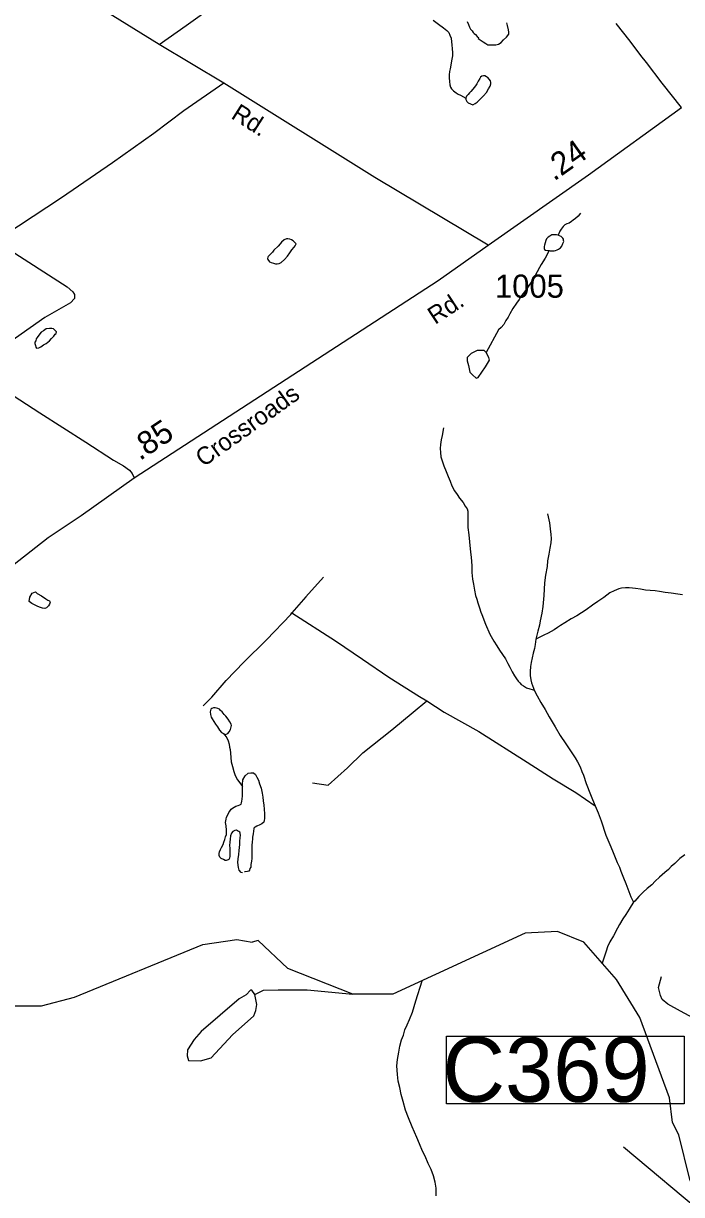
# Model space of a CAD drawing. Extents: x 2082433 to 2279600, y 546599 to 755198.
# Drawn here: x 2142394 to 2145947, y 563038 to 569366 of the extents above; entities that cross this region are included whole.
import ezdxf

# ---------------------------------------------------------------- set-up
doc = ezdxf.new("R2010")
doc.units = 0
for name, color, linetype in [('Exist Hydrographic Creek Single Shore', 7, 'Continuous'), ('Exist Hydrographic Misc Water Feature', 7, 'Continuous'), ('Exist Hydrographic Pond Under 1500 Sq Ft', 7, 'Continuous'), ('Exist Road Non-System Type 51', 7, 'Continuous'), ('Exist Road Primary NC Attributed', 7, 'Continuous'), ('Exist Road Secondary Mileage Hundredths English Label', 7, 'Continuous'), ('Exist Road Secondary Structure Culvert Number Label', 7, 'Continuous'), ('Exist Road Secondary Type 51 Attributed', 7, 'Continuous'), ('Exist Road Secondary Type 51 Label', 7, 'Continuous'), ('Exist Road Secondary Type 51 Number Label', 7, 'Continuous')]:
    doc.layers.add(name, color=color, linetype=linetype)

msp = doc.modelspace()

# ---------------------------------------------------------------- linework, layer by layer
at = {"layer": 'Exist Hydrographic Creek Single Shore'}
for points in [[(2144605.7, 569383.4), (2144634, 569361.5), (2144662.1, 569341.6), (2144679.9, 569327.7), (2144690, 569315.7), (2144695.9, 569301.8), (2144702.3, 569285.8), (2144704.3, 569265.9), (2144706.2, 569249.9), (2144708.4, 569227.9), (2144710.5, 569207.9), (2144710.5, 569189.9), (2144706.8, 569171.9), (2144702.7, 569151.9), (2144699, 569129.9), (2144696.9, 569119.9), (2144694.9, 569105.9), (2144693.1, 569087.9), (2144693.1, 569071.9), (2144693.3, 569051.9), (2144695.3, 569033.9), (2144699.2, 569021.9), (2144705.6, 569011.9), (2144715.4, 569002), (2144729.6, 568990.1), (2144741.4, 568984.1), (2144753.5, 568978.1), (2144781.6, 568961.5)], [(2145401.9, 568341.2), (2145388.2, 568325), (2145374.4, 568310.9), (2145362.5, 568303), (2145352.3, 568295.2), (2145340.2, 568286.9), (2145328.1, 568283), (2145316.4, 568277.1), (2145308.4, 568269), (2145296.7, 568254.9), (2145290.4, 568242.9), (2145280.7, 568220.9)], [(2145233, 568138.4), (2145211, 568098.3), (2145189.3, 568062.3), (2145179.4, 568046.4), (2145167.7, 568024.2), (2145154, 568000.3), (2145141.7, 567978.3), (2145123.9, 567952.2), (2145109.9, 567929.9), (2145092.3, 567905.8), (2145080.2, 567889.8), (2145070.3, 567873.9), (2145056.4, 567853.7), (2145036.5, 567825.9), (2145020.3, 567795.9), (2145010.9, 567779.5), (2144998.6, 567759.8), (2144986.7, 567739.7), (2144972.9, 567723.6), (2144958.8, 567709.5), (2144892.9, 567587.6)], [(2144661.5, 567180.2), (2144655.3, 567138.5), (2144650, 567116.2), (2144645.7, 567090.1), (2144644, 567068.5), (2144645.9, 567048.4), (2144647.9, 567024.5), (2144654.3, 567002.4), (2144663.9, 566976.2), (2144676.6, 566944.4), (2144686.3, 566918.6), (2144696.9, 566892.6), (2144707, 566866.7), (2144720.9, 566840.7), (2144735.1, 566820.8), (2144749, 566800.8), (2144767.3, 566776.9), (2144779.2, 566756.9), (2144789.2, 566743.2), (2144793.3, 566731.3), (2144793.5, 566685), (2144793.9, 566643.1), (2144798.2, 566603.1), (2144802.1, 566565.3), (2144808.1, 566509.2), (2144810.8, 566481.2), (2144814.4, 566435.3), (2144814.9, 566399.1), (2144819, 566363.2), (2144822.9, 566335.4), (2144829, 566303.3), (2144834.9, 566275.6), (2144841.5, 566255.6), (2144847.5, 566235.6), (2144855.7, 566207.6), (2144863.9, 566185.7), (2144868, 566171.7), (2144888.1, 566119.5), (2144912.3, 566066), (2144934, 566027.9), (2144950.4, 566003.9), (2144964.3, 565980.3), (2144980.7, 565956.3), (2144996.7, 565932.4), (2145008.8, 565908.3), (2145019.3, 565888.4), (2145033.2, 565862.4), (2145044.7, 565840.4), (2145055.4, 565824.6), (2145065.2, 565812.6), (2145073.4, 565802.8), (2145081.4, 565794.7), (2145093.3, 565786.8), (2145109.3, 565776.7), (2145127.6, 565770.7), (2145139.7, 565766.8), (2145151.8, 565763)], [(2145223.1, 566717), (2145233.6, 566667.1), (2145237.5, 566634.9), (2145242, 566605), (2145243.8, 566583.2), (2145242, 566559.2), (2145236, 566531.3), (2145230.1, 566498.9), (2145224.1, 566462.9), (2145220.7, 566431), (2145212.5, 566385.2), (2145206.7, 566343.1), (2145203, 566275.1), (2145197.3, 566215.1), (2145193.4, 566179.2), (2145183.7, 566138.9), (2145179.8, 566114.8), (2145171.8, 566083.1), (2145164.5, 566053), (2145160.4, 566039)], [(2145953.1, 566278.5), (2145926.9, 566282.4), (2145890.8, 566287.9), (2145858.8, 566291.9), (2145828.8, 566295.7), (2145804.8, 566299.7), (2145776.8, 566301.5), (2145752.8, 566303.5), (2145724.9, 566309.4), (2145698.6, 566313.3), (2145682.8, 566315.3), (2145665, 566317.2), (2145644.5, 566317), (2145622.8, 566314.6), (2145609, 566310.6), (2145583.2, 566300.7), (2145559, 566288.6), (2145527, 566264.7), (2145495.2, 566242.3), (2145465.5, 566222.1), (2145431.2, 566198), (2145407.5, 566182.2), (2145381.2, 566165.8), (2145351.7, 566149.6), (2145317.4, 566127.6), (2145293.4, 566113.4), (2145277.9, 566101.6), (2145260, 566089.3), (2145226, 566071.3), (2145204, 566061.2), (2145160.4, 566039)], [(2145160.4, 566039), (2145156.1, 566010.9), (2145152.4, 565988.8), (2145146.4, 565962.9), (2145140.7, 565939), (2145134.5, 565912.8), (2145131, 565891), (2145129.2, 565864.9), (2145129, 565843.1), (2145133.5, 565818.9), (2145137.2, 565802.9), (2145147.4, 565775), (2145151.8, 565763)], [(2145151.8, 565763), (2145167.5, 565733), (2145187.6, 565697.1), (2145209.8, 565659.3), (2145231.9, 565619.5), (2145264.1, 565565.5), (2145292.4, 565517.9), (2145323, 565473.9), (2145344.7, 565441.8), (2145373.2, 565398.2), (2145384.9, 565376.1), (2145399.3, 565350), (2145409.3, 565324.2), (2145417.5, 565304.3), (2145431.4, 565258.4), (2145455.4, 565200.4), (2145465.7, 565172.5), (2145480, 565138.3)], [(2143474.9, 565527.6), (2143491.2, 565506.2), (2143499, 565490), (2143504.9, 565472.1), (2143507, 565456.3), (2143509.5, 565442.2), (2143511.3, 565422.4), (2143513.6, 565400.2), (2143515.4, 565376.4), (2143521.8, 565350.3), (2143529.8, 565324.3), (2143537.5, 565302.5), (2143549.6, 565278.3), (2143561.9, 565262.3), (2143576.7, 565242.2)], [(2145480, 565138.3), (2145496.2, 565100.6), (2145512.2, 565056.8), (2145538.7, 564981), (2145565.1, 564917), (2145577, 564887.2), (2145589.5, 564859.4), (2145599.2, 564833.2), (2145611.5, 564807.4), (2145619.7, 564785.5), (2145633.6, 564749.7), (2145645.7, 564719.5), (2145661.7, 564675.7), (2145674, 564647.9), (2145688.2, 564617.8)], [(2147037.4, 561819.8), (2146976.9, 561903.7), (2146874.4, 561931.6), (2146729.9, 561843.1), (2146566.9, 561791.8), (2146464.4, 561871.1), (2146371.2, 562043.4), (2146268.7, 562327.6), (2146218.8, 562587.4), (2145991.8, 563120.2), (2145932.7, 563360.9), (2145898.7, 563427.1), (2145881.6, 563562), (2145721.7, 563994.9), (2145595.6, 564200.9), (2145419.7, 564401.2), (2145277.6, 564459.9), (2145102.6, 564450.2), (2144387.6, 564120.3), (2144171.7, 564121.3), (2143820.6, 564259.6), (2143661.5, 564410.4), (2143628.5, 564401.3)], [(2142310.8, 564059), (2142492, 564057.5), (2142668.7, 564105.1), (2143362.5, 564390.2), (2143545.6, 564416.1), (2143628.5, 564401.3)], [(2143642.7, 564119.6), (2143689.5, 564142.9), (2143768.4, 564145.3), (2143926.2, 564145.3), (2144171.7, 564121.3)]]:
    msp.add_lwpolyline(points, dxfattribs=at)
at = {"layer": 'Exist Hydrographic Misc Water Feature'}
for points in [[(2144013.1, 566373.9), (2143917.8, 566267.5), (2143843.7, 566180.9)], [(2143364.3, 565679.2), (2143410.2, 565725.4), (2143487.8, 565815.5), (2143583.3, 565914.2), (2143706.8, 566034.6), (2143838.2, 566172.9), (2143843.7, 566180.9)], [(2143843.7, 566180.9), (2144078.3, 566030.3), (2144224.9, 565930.7), (2144367.4, 565833.7), (2144531.7, 565730.2), (2144571.9, 565706.3)], [(2143954, 565262), (2144039.8, 565250.3), (2144143.5, 565344.8), (2144227, 565425.1), (2144382.6, 565549.6), (2144498, 565644.1), (2144571.9, 565706.3)], [(2144571.9, 565706.3), (2144666.2, 565645), (2144852.4, 565539.8), (2145113, 565375), (2145253.5, 565283.7), (2145375.5, 565210.1), (2145480, 565138.3)], [(2145964.8, 564874.8), (2145937.3, 564854.6), (2145911.3, 564826.5), (2145891.2, 564810.5), (2145875.8, 564794.6), (2145857.3, 564778.3), (2145827.6, 564752.4), (2145803.8, 564732.1), (2145786, 564712.1), (2145761.8, 564692.2), (2145740.3, 564672), (2145716.3, 564648), (2145694.3, 564623.7), (2145688.2, 564617.8)], [(2145688.2, 564617.8), (2145674.2, 564597.6), (2145664.4, 564579.6), (2145646.5, 564551.4), (2145630.8, 564527.5), (2145612.9, 564497.4), (2145601, 564477.3), (2145579.1, 564437.2), (2145559.4, 564403.2), (2145547.3, 564377.1), (2145539.5, 564353.1), (2145518.4, 564288.8)], [(2144621.3, 563031.7), (2144621.5, 563073.4), (2144617.2, 563105.7), (2144607.1, 563139.7), (2144594.8, 563173.5), (2144578.8, 563207.2), (2144562.6, 563245.4), (2144548.5, 563273), (2144532.7, 563313.1), (2144518.3, 563346.9), (2144491.9, 563404.8), (2144473.4, 563452.7), (2144457.4, 563494.8), (2144443.5, 563540.7), (2144433.3, 563578.8), (2144425.1, 563616.5), (2144417.3, 563650.6), (2144413, 563686.5), (2144410.3, 563734.3), (2144412.5, 563768.5), (2144420.1, 563808.3), (2144425.9, 563840.2), (2144435.7, 563874.4), (2144445.6, 563900.5), (2144453.8, 563928.5), (2144465.2, 563954.7), (2144477.5, 563984.5), (2144495.2, 564024.8), (2144512.8, 564084.6), (2144546.2, 564193.5)]]:
    msp.add_lwpolyline(points, dxfattribs=at)
at = {"layer": 'Exist Hydrographic Pond Under 1500 Sq Ft'}
for points in [[(2144789.8, 569375.2), (2144795.9, 569359.3), (2144801.9, 569345.3), (2144808, 569335.3), (2144816, 569325.4), (2144822, 569317.4), (2144827.9, 569311.4), (2144834.1, 569305.5), (2144844.1, 569295.6), (2144852.3, 569287.6), (2144848.2, 569283.6)], [(2144848.2, 569283.6), (2144876.3, 569265.7), (2144890.2, 569257.7), (2144900.3, 569249.8), (2144922.2, 569249.9), (2144944.2, 569250), (2144958.1, 569254.1), (2144972.3, 569262), (2144986.2, 569276.1), (2145002, 569292.2), (2145013.9, 569308.2), (2145013.9, 569318.2), (2145012, 569330.2), (2145007.7, 569354.3), (2145003.6, 569368.2)], [(2144783.7, 568968.1), (2144781.6, 568964.1), (2144781.6, 568954.2), (2144787.8, 568944.3), (2144795.8, 568936.2), (2144807.9, 568930.3), (2144819.8, 568926.4), (2144831.9, 568932.4), (2144843.8, 568940.5), (2144853.6, 568950.5), (2144865.5, 568962.6), (2144877.6, 568974.6), (2144893.6, 568992.7), (2144905.3, 569012.7), (2144913.3, 569026.7), (2144917.4, 569038.7), (2144917.4, 569046.7), (2144915.1, 569054.7), (2144909.2, 569064.7), (2144901.2, 569072.7), (2144893.2, 569076.6), (2144885.2, 569082.6), (2144877.2, 569082.6), (2144869.2, 569080.6), (2144861, 569074.5), (2144857.1, 569068.5), (2144849.3, 569054.4), (2144841.3, 569038.4), (2144835.4, 569028.4), (2144819.4, 569010.3), (2144809.5, 568998.3), (2144801.5, 568990.3), (2144795.6, 568982.2), (2144785.5, 568972.1), (2144783.7, 568968.1)], [(2143749.9, 568068.4), (2143753.8, 568066.6), (2143764.1, 568066.3), (2143773.7, 568068.5), (2143785.8, 568074.7), (2143803.9, 568090.7), (2143819.5, 568108.6), (2143832, 568127), (2143843.6, 568143.1), (2143855.5, 568156.7), (2143861.7, 568164.7), (2143865.2, 568171), (2143865.4, 568175.1), (2143859.6, 568182.9), (2143849.4, 568190.9), (2143841.4, 568196.9), (2143831.6, 568200.9), (2143821.7, 568202.7), (2143813.5, 568202.7), (2143801.4, 568196.5), (2143787.5, 568184.4), (2143779.5, 568174.7), (2143769.4, 568162.4), (2143745.8, 568140.4), (2143737.6, 568130.3), (2143723.5, 568116.2), (2143715.9, 568106.4), (2143713.4, 568102.3), (2143712, 568096.5), (2143714.1, 568090.5), (2143721.8, 568078.3), (2143731.9, 568074.4), (2143744, 568070.5), (2143749.9, 568068.4)], [(2145280.7, 568220.9), (2145272.5, 568222.9), (2145264.5, 568222.9), (2145256.9, 568222.8), (2145246.7, 568222.8), (2145240.7, 568220.4), (2145235, 568216.4), (2145226.8, 568210.3), (2145222.7, 568206.5), (2145218.6, 568202.7), (2145214.7, 568192.3), (2145210.6, 568180.4), (2145206.9, 568168.3), (2145205.3, 568160.5), (2145205.1, 568154.4), (2145205.3, 568150.3), (2145206.9, 568144.4), (2145212.9, 568140.3), (2145225, 568138.4), (2145233, 568138.4)], [(2145233, 568138.4), (2145237.1, 568136.6), (2145247.1, 568136.7), (2145259, 568136.5), (2145267, 568138.6), (2145275, 568142.6), (2145282.8, 568146.7), (2145293.2, 568152.8), (2145300.8, 568162.7), (2145306.6, 568176.8), (2145310.9, 568186.7), (2145310.5, 568192.8), (2145308.8, 568200.8), (2145306.6, 568204.8), (2145302.7, 568209), (2145296.7, 568214.8), (2145288.9, 568218.8), (2145280.7, 568220.9)], [(2142464.1, 567611.2), (2142476.2, 567613), (2142487.9, 567619), (2142502.2, 567629), (2142516, 567637), (2142534, 567651.3), (2142545.9, 567663.3), (2142558, 567675.3), (2142565.6, 567687.5), (2142569.7, 567691.3), (2142572, 567699.6), (2142569.5, 567703.5), (2142563.8, 567709.3), (2142555.8, 567715.3), (2142547.8, 567717.4), (2142533.6, 567717.1), (2142515.8, 567715.3), (2142501.8, 567705.3), (2142489.9, 567696.9), (2142476.2, 567681.2), (2142468.2, 567669), (2142461.8, 567661.1), (2142460, 567650.7), (2142455.7, 567642.9), (2142456.1, 567636.8), (2142458.4, 567625.1), (2142460.4, 567617.1), (2142464.1, 567611.2)], [(2144909.7, 567546.6), (2144907.1, 567560), (2144892.9, 567587.6), (2144881, 567597.9), (2144844.4, 567599.1), (2144811.3, 567582.6), (2144788.8, 567560.1), (2144788.8, 567542.4), (2144797.1, 567517.6), (2144803.8, 567481.1), (2144817.9, 567466.8)], [(2144817.9, 567466.8), (2144838, 567449.1), (2144848.1, 567452.5), (2144887.7, 567510), (2144909.7, 567546.6)], [(2142468.7, 566285.9), (2142490.9, 566272.5), (2142514.4, 566256.3), (2142524.9, 566250.3), (2142535, 566246.3), (2142538.6, 566238.5), (2142535, 566228.5), (2142529, 566218.4), (2142518.8, 566208.6), (2142508.7, 566204.5), (2142497.2, 566206.2), (2142485.1, 566210.1), (2142470.8, 566216.3), (2142439, 566232.1), (2142424.8, 566241.9), (2142428.5, 566265.1), (2142441.1, 566288.3), (2142458.7, 566293.9), (2142468.7, 566285.9)], [(2143488.8, 565526.6), (2143496.8, 565528.6), (2143504.8, 565538.8), (2143511.2, 565550.8), (2143514.7, 565564.9), (2143516.9, 565572.7), (2143514.9, 565580.7), (2143508.7, 565592.9), (2143498.7, 565606.6), (2143486.6, 565622.6), (2143478.4, 565632.8), (2143466.3, 565646.8), (2143458.3, 565654.5), (2143452.6, 565660.7), (2143442.5, 565664.6), (2143436.4, 565666.3), (2143428.4, 565668.4), (2143420.2, 565668.4), (2143410.1, 565664.2), (2143406.4, 565660.3), (2143404.2, 565654.2), (2143402.5, 565646.3), (2143404.4, 565632.2), (2143406.8, 565618.5), (2143412.8, 565608.3), (2143430.6, 565580.4), (2143440.7, 565564.7), (2143453, 565546.6), (2143463, 565534.6), (2143473.1, 565528.6), (2143480.8, 565524.6), (2143488.8, 565526.6)], [(2143576.4, 564776.6), (2143568.6, 564778.2), (2143558.2, 564790.3), (2143554.5, 564806.3), (2143552, 564832.2), (2143552.4, 564852.4), (2143555.9, 564876.2), (2143557.9, 564898.2), (2143559.8, 564914.2), (2143561.6, 564930.5), (2143561.6, 564946.3), (2143563.7, 564968.3), (2143565.7, 564978.1), (2143563.5, 564990.2), (2143561.4, 564996.2), (2143557.5, 565000.1), (2143549.1, 565004.2), (2143543.2, 565006.3), (2143535.6, 565006.2), (2143525.1, 565000.1), (2143517.6, 564990.3), (2143511.8, 564976.2), (2143509.8, 564958.3), (2143507.7, 564941.9), (2143505.7, 564924), (2143508.1, 564910.2), (2143507.9, 564892), (2143508.1, 564882.2), (2143507.9, 564874.1), (2143507.9, 564866), (2143506.3, 564856.1), (2143502.4, 564848.2), (2143498.3, 564846), (2143488, 564843.9), (2143482.1, 564844), (2143473.9, 564848.1), (2143462.2, 564853.9), (2143454.2, 564862), (2143449.9, 564869.9), (2143449.7, 564881.7), (2143451.9, 564889.9), (2143457.9, 564902), (2143464, 564914), (2143471.8, 564929.9), (2143475.9, 564941.9), (2143481.7, 564956), (2143485.6, 564972), (2143489.7, 564983.9), (2143489.7, 564996.1), (2143489.5, 565007.9), (2143487.6, 565029.7), (2143485.2, 565047.9), (2143489.1, 565066), (2143490.9, 565077.9), (2143497.3, 565089.9), (2143502.6, 565102.1), (2143508.9, 565110), (2143514.9, 565120), (2143522.7, 565126.2), (2143531.1, 565132.2), (2143540.9, 565136), (2143552.8, 565140.3), (2143562.9, 565144.4), (2143569, 565148.4), (2143570.9, 565154.2), (2143572.9, 565164.4), (2143574.6, 565174.3), (2143576.8, 565192.2), (2143576.4, 565210.1), (2143576.6, 565234.4), (2143576.4, 565254.3), (2143577.8, 565278.4), (2143590.4, 565301.5)], [(2143590.4, 565301.5), (2143606.2, 565315.3), (2143620.7, 565317.6), (2143632.4, 565317.4), (2143636.3, 565317.6), (2143646.1, 565307.6), (2143654.5, 565293.8), (2143662.3, 565277.6), (2143668.9, 565257.6), (2143676.7, 565233.6), (2143682.6, 565207.6), (2143687.1, 565185.9), (2143688.8, 565165.7), (2143691.2, 565141.8), (2143693.1, 565120.1), (2143695.1, 565095.9), (2143695.4, 565071.9), (2143693.5, 565058), (2143691.7, 565049.7), (2143681.4, 565042), (2143669.3, 565036.1), (2143653.5, 565027.9), (2143645.7, 565023.8), (2143639.4, 565019.9), (2143637.9, 565015.7), (2143635.7, 565001.8), (2143633.6, 564987.5), (2143629.9, 564969.8), (2143629.9, 564957.7), (2143628.1, 564943.8), (2143627.7, 564923.6), (2143626, 564901.5), (2143626, 564875.9), (2143626.7, 564853.6), (2143624.4, 564839.7), (2143622.1, 564821.8), (2143620.7, 564807.8), (2143616.8, 564799.5), (2143614.6, 564791.7), (2143610.7, 564785.8), (2143602.7, 564783.8), (2143590.4, 564781.6), (2143586.7, 564781.8)], [(2143596.7, 564116.8), (2143557.7, 564096.8), (2143353.5, 563920.3), (2143315.6, 563876.8), (2143280.3, 563819.7), (2143278.5, 563788.6), (2143285.8, 563763), (2143349.9, 563761.2), (2143407.6, 563777.2), (2143521.9, 563902), (2143637.6, 564004.4), (2143648.2, 564033.6), (2143653.7, 564064.7), (2143642.7, 564119.6), (2143626.2, 564143.4), (2143619, 564142.1), (2143596.7, 564116.8)]]:
    msp.add_lwpolyline(points, dxfattribs=at)
at = {"layer": 'Exist Road Non-System Type 51'}
for points in [[(2143127, 569251.6), (2143272.7, 569354.1), (2143453.6, 569484.7), (2143519.9, 569529.9), (2143628.4, 569615.3), (2143700.8, 569670.6), (2143796.2, 569736.9), (2143901.7, 569809.3), (2144018.8, 569886.1), (2144109.3, 569940.4), (2144140.9, 569958), (2144176.1, 569963), (2144212.3, 569962), (2144262.5, 569935.9), (2144352.9, 569885.6), (2144391.1, 569860.5), (2144408.2, 569854.5), (2144433.3, 569850.5), (2144453.9, 569855), (2144499.1, 569891.2)], [(2143476.2, 569043), (2143259.1, 568893.3), (2143098.4, 568771.7), (2142873.8, 568612.5), (2142598.9, 568424), (2142367.3, 568269.8), (2142290.9, 568221.6), (2142276.9, 568202.5), (2142265.8, 568182.4)], [(2142265.8, 568182.4), (2142296, 568156.2), (2142629.6, 567943.2), (2142659.7, 567915.1), (2142669.8, 567901), (2142669.8, 567878.9), (2142648.7, 567855.8), (2142510, 567777.4), (2142351.2, 567664.9), (2142226.6, 567570.4), (2142174.4, 567536.2), (2142152.3, 567514.1), (2142132.2, 567484)], [(2142132.2, 567484), (2142263.8, 567402.6), (2142482.9, 567261.9), (2142730.1, 567103.1), (2142879.8, 567005.7), (2142934.1, 566975.5), (2142966.2, 566951.4), (2142980.3, 566933.3), (2142992.3, 566911.2)], [(2146012, 563991.1), (2145942.3, 564028.5), (2145872.6, 564067.6), (2145842, 564093.1), (2145833.5, 564113.5), (2145823.3, 564157.7), (2145838.6, 564217.2)]]:
    msp.add_lwpolyline(points, dxfattribs=at)
at = {"layer": 'Exist Road Primary NC Attributed'}
msp.add_lwpolyline([(2145947.1, 568911.3), (2145842.8, 569043.4), (2145758.4, 569154.2), (2145728, 569192.4), (2145668.9, 569268.9), (2145593.3, 569365.9)], dxfattribs=at)
at = {"layer": 'Exist Road Secondary Structure Culvert Number Label'}
msp.add_line((2147806.9, 561475.5), (2145633.2, 563294), dxfattribs=at)
msp.add_lwpolyline([(2144678.2, 563894.5), (2145961.1, 563894.5), (2145961.1, 563529.5), (2144678.2, 563529.5)], close=True, dxfattribs=at)
at = {"layer": 'Exist Road Secondary Type 51 Attributed'}
for points in [[(2144902.5, 568168.3), (2144291.5, 568533), (2143476.2, 569043), (2143127, 569251.6), (2142503.6, 569639.6), (2142262.3, 569785.6)], [(2144902.5, 568168.3), (2145445.1, 568547), (2145947.1, 568911.3)], [(2141230.8, 565549), (2141669.9, 565902.3), (2142209.5, 566339.4), (2142527.1, 566589.2), (2142704.7, 566707.6), (2142992.3, 566911.2), (2144223.3, 567710.3), (2144633.2, 567977.3), (2144902.5, 568168.3)]]:
    msp.add_lwpolyline(points, dxfattribs=at)

# ---------------------------------------------------------------- texts
at = {"layer": 'Exist Road Secondary Mileage Hundredths English Label'}
for s, rotation, p in [('.24', 35.30888, (2145258.6, 568510.6)), ('.85', 33.85314, (2143022.3, 567000.2))]:
    msp.add_text(s, height=125, rotation=rotation, dxfattribs=at).set_placement(p)
at = {"layer": 'Exist Road Secondary Structure Culvert Number Label'}
msp.add_text('C369', height=350, dxfattribs=at).set_placement((2144656.1, 563539.2))
at = {"layer": 'Exist Road Secondary Type 51 Label'}
for s, rotation, p in [('Rd.', 327.55881, (2143509.4, 568856.5)), ('Rd.', 33.41847, (2144616.6, 567736.1)), ('Crossroads', 35.64258, (2143366, 566966.2))]:
    msp.add_text(s, height=95, rotation=rotation, dxfattribs=at).set_placement(p)
at = {"layer": 'Exist Road Secondary Type 51 Number Label'}
msp.add_text('1005', height=125, dxfattribs=at).set_placement((2144939.9, 567883.8))

doc.saveas('drawing.dxf')
